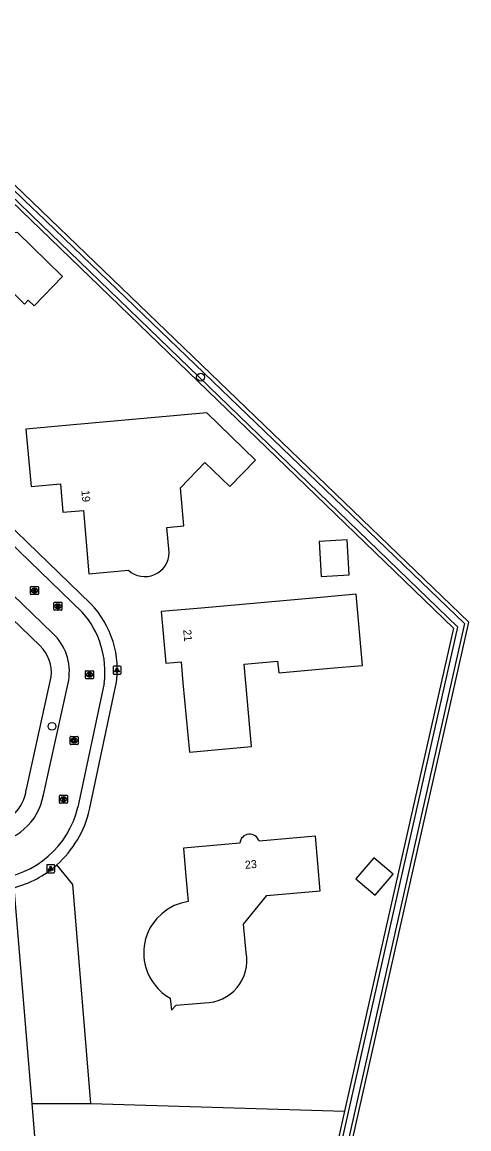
# Model space of a CAD drawing. Extents: x 163427 to 164190, y 380331 to 381641.
# Drawn here: x 164134.4 to 164190.2, y 381029.2 to 381167.4 of the extents above; entities that cross this region are included whole.
import ezdxf

# ---------------------------------------------------------------- set-up
doc = ezdxf.new("R2010")
doc.units = 0
for name, color, linetype in [('IMGEO_Boom', 7, 'Continuous'), ('IMGEO_Erf', 7, 'Continuous'), ('IMGEO_Groenvoorziening', 7, 'Continuous'), ('IMGEO_Kolk', 7, 'Continuous'), ('IMGEO_Lichtpunt', 7, 'Continuous'), ('IMGEO_Pand', 7, 'Continuous'), ('IMGEO_Pand_nummerreeks', 7, 'Continuous'), ('IMGEO_Rijbaan_lokaal_open', 7, 'Continuous'), ('IMGEO_Rioolput', 7, 'Continuous'), ('IMGEO_Voetpad_open', 7, 'Continuous'), ('IMGEO_Waterloop', 7, 'Continuous')]:
    doc.layers.add(name, color=color, linetype=linetype)

msp = doc.modelspace()

# ---------------------------------------------------------------- linework, layer by layer
at = {"layer": 'IMGEO_Boom'}
for centre in [(164156.68, 381123.09), (164138.13, 381079.48)]:
    msp.add_circle(centre, 0.489, dxfattribs=at)
at = {"layer": 'IMGEO_Erf'}
msp.add_lwpolyline([(164110.95, 381166.44), (164188.24, 381091.73), (164174.66, 381031.41)], dxfattribs=at)
at = {"layer": 'IMGEO_Groenvoorziening'}
for points in [[(164176.65, 381024.32), (164174.86, 381024.34), (164190.17, 381092.51), (164112.3, 381167.43)], [(164143, 381032.39), (164140.73, 381059.71), (164138.72, 381062.18)], [(164135.64, 381032.39), (164143, 381032.39)], [(164143, 381032.39), (164174.66, 381031.41)], [(164174.66, 381031.41), (164172.86, 381023.38), (164137.54, 381024.3)]]:
    msp.add_lwpolyline(points, dxfattribs=at)
at = {"layer": 'IMGEO_Kolk'}
for p, q in [((164135.45, 381096.02), (164135.45, 381096.87)), ((164135.52, 381096.94), (164136.37, 381096.94)), ((164135.93, 381096.72), (164135.96, 381096.72)), ((164136.45, 381096.87), (164136.45, 381096.02)), ((164136.37, 381095.94), (164135.52, 381095.94)), ((164135.96, 381096.16), (164135.93, 381096.16)), ((164140.39, 381077.29), (164140.39, 381078.14)), ((164140.47, 381078.22), (164141.32, 381078.22)), ((164140.88, 381078), (164140.91, 381078)), ((164140.9, 381077.44), (164140.88, 381077.44)), ((164141.4, 381078.14), (164141.4, 381077.29)), ((164141.32, 381077.22), (164140.47, 381077.22))]:
    msp.add_line(p, q, dxfattribs=at)
for points in [[(164135.45, 381096.02), (164135.45, 381096.87)], [(164135.52, 381096.94), (164136.37, 381096.94)], [(164136.45, 381096.87), (164136.45, 381096.02)], [(164136.37, 381095.94), (164135.52, 381095.94)], [(164135.77, 381096.64), (164135.89, 381096.64), (164135.89, 381096.49), (164136.02, 381096.64), (164136.18, 381096.64), (164136.04, 381096.49), (164136.19, 381096.24), (164136.04, 381096.24), (164135.95, 381096.41), (164135.89, 381096.34), (164135.89, 381096.24), (164135.77, 381096.24), (164135.77, 381096.64)], [(164140.39, 381077.29), (164140.39, 381078.14)], [(164140.47, 381078.22), (164141.32, 381078.22)], [(164140.71, 381077.92), (164140.84, 381077.92), (164140.84, 381077.76), (164140.97, 381077.92), (164141.13, 381077.92), (164140.99, 381077.77), (164141.14, 381077.52), (164140.99, 381077.52), (164140.9, 381077.68), (164140.84, 381077.61), (164140.84, 381077.52), (164140.71, 381077.52), (164140.71, 381077.92)], [(164141.4, 381078.14), (164141.4, 381077.29)], [(164141.32, 381077.22), (164140.47, 381077.22)]]:
    msp.add_lwpolyline(points, dxfattribs=at)
for centre, start, end in [((164135.52, 381096.87), 91.552, 178.448), ((164135.52, 381096.87), 91.552, 178.448), ((164136.37, 381096.87), 1.552, 88.448), ((164136.37, 381096.87), 1.552, 88.448), ((164135.52, 381096.02), 181.552, 268.448), ((164135.52, 381096.02), 181.552, 268.448), ((164136.37, 381096.02), 271.552, 358.448), ((164136.37, 381096.02), 271.552, 358.448), ((164140.47, 381078.14), 91.552, 178.448), ((164140.47, 381078.14), 91.552, 178.448), ((164141.32, 381078.14), 1.552, 88.448), ((164141.32, 381078.14), 1.552, 88.448), ((164140.47, 381077.29), 181.552, 268.448), ((164140.47, 381077.29), 181.552, 268.448), ((164141.32, 381077.29), 271.552, 358.448), ((164141.32, 381077.29), 271.552, 358.448)]:
    msp.add_arc(centre, 0.0765, start, end, dxfattribs=at)
for centre, major_axis, ratio, start_param, end_param in [((164135.93, 381096.44), (-0.387, 0.002), 0.722429, 4.712389, 7.853982), ((164135.96, 381096.44), (-0.39, 0.002), 0.717154, 1.570796, 4.712389), ((164140.88, 381077.72), (-0.387, 0.002), 0.722429, 4.712389, 7.853982), ((164140.91, 381077.72), (-0.39, 0.002), 0.717154, 1.570796, 4.712389)]:
    msp.add_ellipse(centre, major_axis=major_axis, ratio=ratio, start_param=start_param, end_param=end_param, dxfattribs=at)
at = {"layer": 'IMGEO_Lichtpunt'}
for p, q in [((164145.75, 381086.91), (164145.75, 381086.1)), ((164145.75, 381086.91), (164145.75, 381086.1)), ((164146.66, 381087), (164145.85, 381087)), ((164146.66, 381087), (164145.85, 381087)), ((164145.85, 381086), (164146.66, 381086)), ((164145.85, 381086), (164146.66, 381086)), ((164146.75, 381086.1), (164146.75, 381086.91)), ((164146.75, 381086.1), (164146.75, 381086.91)), ((164138.37, 381062.2), (164137.57, 381062.2)), ((164138.37, 381062.2), (164137.57, 381062.2)), ((164137.47, 381062.1), (164137.47, 381061.3)), ((164137.47, 381062.1), (164137.47, 381061.3)), ((164137.57, 381061.2), (164138.37, 381061.2)), ((164137.57, 381061.2), (164138.37, 381061.2)), ((164138.47, 381061.3), (164138.47, 381062.1)), ((164138.47, 381061.3), (164138.47, 381062.1))]:
    msp.add_line(p, q, dxfattribs=at)
for points in [[(164146.13, 381086.57), (164146.17, 381086.54), (164145.98, 381086.28), (164145.94, 381086.31), (164146.13, 381086.57)], [(164146.23, 381086.52), (164146.28, 381086.52), (164146.28, 381086.2), (164146.23, 381086.2), (164146.23, 381086.52)], [(164146.34, 381086.54), (164146.38, 381086.57), (164146.57, 381086.31), (164146.53, 381086.28), (164146.34, 381086.54)], [(164137.85, 381061.77), (164137.88, 381061.74), (164137.7, 381061.48), (164137.66, 381061.5), (164137.85, 381061.77)], [(164137.95, 381061.72), (164137.99, 381061.72), (164137.99, 381061.4), (164137.95, 381061.4), (164137.95, 381061.72)], [(164138.06, 381061.74), (164138.1, 381061.77), (164138.28, 381061.5), (164138.24, 381061.48), (164138.06, 381061.74)]]:
    msp.add_lwpolyline(points, dxfattribs=at)
for centre in [(164146.25, 381086.7), (164137.97, 381061.9)]:
    msp.add_circle(centre, 0.0994, dxfattribs=at)
for centre, start, end in [((164145.85, 381086.91), 90, 180), ((164145.85, 381086.91), 90, 180), ((164145.85, 381086.1), 180, 270), ((164145.85, 381086.1), 180, 270), ((164146.66, 381086.91), 0, 90), ((164146.66, 381086.91), 0, 90), ((164146.66, 381086.1), 270, 0), ((164146.66, 381086.1), 270, 360), ((164137.57, 381062.1), 90, 180), ((164137.57, 381062.1), 90, 180), ((164138.37, 381062.1), 0, 90), ((164138.37, 381062.1), 0, 90), ((164137.57, 381061.3), 180, 270), ((164137.57, 381061.3), 180, 270), ((164138.37, 381061.3), 270, 0), ((164138.37, 381061.3), 270, 360)]:
    msp.add_arc(centre, 0.0946, start, end, dxfattribs=at)
at = {"layer": 'IMGEO_Pand'}
for points in [[(164123.47, 381120.52), (164123.19, 381123.72), (164117.41, 381123.21), (164116.64, 381132.08), (164112.96, 381131.76), (164112.3, 381139.33), (164117.29, 381139.76), (164133.77, 381141.2), (164139.45, 381135.68), (164135.9, 381132.01), (164135.14, 381132.72), (164134.69, 381132.23), (164133.46, 381133.47)], [(164152.75, 381101.2), (164152.48, 381104.33), (164154.57, 381104.52), (164154.16, 381109.28), (164157.2, 381112.45), (164160.35, 381109.42), (164163.55, 381112.73), (164157.45, 381118.62), (164139.85, 381117.05), (164134.87, 381116.61), (164135.52, 381109.45), (164139.21, 381109.75), (164139.5, 381106.24), (164142.08, 381106.45), (164142.72, 381098.54), (164147.67, 381098.98)], [(164171.48, 381102.57), (164171.72, 381098.2), (164175.24, 381098.39), (164175, 381102.76), (164171.48, 381102.57)], [(164172.09, 381095.61), (164156.76, 381094.25), (164151.78, 381093.81), (164152.35, 381087.39), (164154.24, 381087.56), (164154.48, 381084.93), (164155.3, 381076.27), (164160.28, 381076.73), (164163.04, 381076.98), (164162.11, 381087.25), (164166.3, 381087.63), (164166.44, 381086.15), (164172.86, 381086.73), (164176.9, 381087.1), (164176.09, 381095.97), (164172.09, 381095.61)], [(164161.58, 381064.91), (164154.53, 381064.28), (164154.81, 381061.21), (164155.01, 381058.94), (164155.14, 381057.6), (164154.25, 381057.41), (164153.39, 381057.09), (164152.6, 381056.65), (164151.87, 381056.1), (164151.18, 381055.43), (164150.6, 381054.66)], [(164162.36, 381051.2), (164162.03, 381054.79), (164164.96, 381058.37), (164171.61, 381058.96), (164171.01, 381065.76), (164163.99, 381065.13)], [(164176.08, 381060.43), (164178.49, 381058.39), (164180.73, 381061.02), (164178.32, 381063.07), (164176.08, 381060.43)], [(164152.9, 381045.54), (164153.07, 381044.02), (164153.64, 381044.65), (164157.17, 381044.95)]]:
    msp.add_lwpolyline(points, dxfattribs=at)
for centre, radius, start, end in [((164149.73, 381101.2), 3.02, 227.1193, 359.9984), ((164162.8, 381064.78), 1.23, 16.4483, 173.9749), ((164155.68, 381051.31), 6.09, 146.5104, 164.5918), ((164156.04, 381051.2), 6.46, 164.4949, 196.5018), ((164157.17, 381050.23), 5.28, 269.9631, 10.6172), ((164156.01, 381051.17), 6.43, 196.3758, 241.0719)]:
    msp.add_arc(centre, radius, start, end, dxfattribs=at)
at = {"layer": 'IMGEO_Rijbaan_lokaal_open'}
for points in [[(164068.01, 381165.23), (164112.75, 381121.96), (164141.94, 381093.71)], [(164138.2, 381091.13), (164109.62, 381118.71), (164064.95, 381161.82)], [(164137.07, 381070.92), (164140.22, 381085.27)], [(164144.65, 381084.88), (164141.37, 381069.39)]]:
    msp.add_lwpolyline(points, dxfattribs=at)
for centre, radius, start, end in [((164133.4, 381086.26), 11.34, 352.9961, 41.0844), ((164133.68, 381086.29), 6.62, 351.0721, 46.9086), ((164129.86, 381072.17), 7.31, 272.1455, 350.1456), ((164129.9, 381072.15), 11.8, 275.7272, 346.4702)]:
    msp.add_arc(centre, radius, start, end, dxfattribs=at)
at = {"layer": 'IMGEO_Rioolput'}
for p, q in [((164138.37, 381094.06), (164138.37, 381094.91)), ((164138.45, 381094.98), (164139.3, 381094.98)), ((164139.3, 381093.98), (164138.45, 381093.98)), ((164138.86, 381094.76), (164138.89, 381094.76)), ((164138.88, 381094.2), (164138.86, 381094.2)), ((164139.37, 381094.91), (164139.37, 381094.06)), ((164142.31, 381085.51), (164142.31, 381086.36)), ((164142.38, 381086.43), (164143.24, 381086.43)), ((164142.82, 381085.65), (164142.79, 381085.65)), ((164142.8, 381086.21), (164142.82, 381086.21)), ((164143.31, 381086.36), (164143.31, 381085.51)), ((164143.24, 381085.43), (164142.38, 381085.43)), ((164139.07, 381069.96), (164139.07, 381070.81)), ((164139.14, 381070.88), (164139.99, 381070.88)), ((164139.55, 381070.66), (164139.58, 381070.66)), ((164140.07, 381070.81), (164140.07, 381069.96)), ((164139.99, 381069.88), (164139.14, 381069.88)), ((164139.58, 381070.1), (164139.55, 381070.1))]:
    msp.add_line(p, q, dxfattribs=at)
for points in [[(164138.37, 381094.06), (164138.37, 381094.91)], [(164138.45, 381094.98), (164139.3, 381094.98)], [(164139.3, 381093.98), (164138.45, 381093.98)], [(164138.96, 381094.68), (164138.71, 381094.68), (164138.71, 381094.28)], [(164138.71, 381094.28), (164138.83, 381094.28), (164138.83, 381094.45), (164138.85, 381094.45)], [(164138.89, 381094.6), (164138.83, 381094.6), (164138.83, 381094.52)], [(164138.83, 381094.52), (164138.89, 381094.52)], [(164138.89, 381094.42), (164138.96, 381094.28), (164139.1, 381094.28), (164139.04, 381094.41)], [(164139.37, 381094.91), (164139.37, 381094.06)], [(164142.31, 381085.51), (164142.31, 381086.36)], [(164142.38, 381086.43), (164143.24, 381086.43)], [(164142.9, 381086.13), (164142.65, 381086.13), (164142.65, 381085.73)], [(164142.65, 381085.73), (164142.77, 381085.73), (164142.77, 381085.89), (164142.78, 381085.89)], [(164142.82, 381086.05), (164142.77, 381086.05), (164142.77, 381085.97)], [(164142.77, 381085.97), (164142.82, 381085.97)], [(164142.83, 381085.86), (164142.9, 381085.73), (164143.04, 381085.73), (164142.97, 381085.86)], [(164143.31, 381086.36), (164143.31, 381085.51)], [(164143.24, 381085.43), (164142.38, 381085.43)], [(164139.07, 381069.96), (164139.07, 381070.81)], [(164139.14, 381070.88), (164139.99, 381070.88)], [(164139.65, 381070.58), (164139.4, 381070.58), (164139.4, 381070.18)], [(164139.58, 381070.5), (164139.53, 381070.5), (164139.53, 381070.42)], [(164139.53, 381070.42), (164139.58, 381070.42)], [(164140.07, 381070.81), (164140.07, 381069.96)], [(164139.99, 381069.88), (164139.14, 381069.88)], [(164139.4, 381070.18), (164139.53, 381070.18), (164139.53, 381070.34), (164139.54, 381070.34)], [(164139.58, 381070.31), (164139.66, 381070.18), (164139.79, 381070.18), (164139.73, 381070.31)]]:
    msp.add_lwpolyline(points, dxfattribs=at)
for centre, radius, start, end in [((164138.45, 381094.91), 0.0765, 91.552, 178.448), ((164138.45, 381094.91), 0.0765, 91.552, 178.448), ((164138.45, 381094.06), 0.0765, 181.552, 268.448), ((164138.45, 381094.06), 0.0765, 181.552, 268.448), ((164138.84, 381094.39), 0.0533, 26.0293, 88.6989), ((164138.89, 381094.51), 0.0964, 77.0061, 93.1865), ((164138.87, 381094.71), 0.19, 274.7715, 282.9687), ((164138.91, 381094.56), 0.0378, 276.6634, 79.6772), ((164138.96, 381094.57), 0.109, 350.3612, 89.416), ((164138.96, 381094.57), 0.112, 277.5842, 350.9817), ((164138.94, 381094.36), 0.108, 29.5134, 73.7905), ((164139.3, 381094.91), 0.0765, 1.552, 88.448), ((164139.3, 381094.91), 0.0765, 1.552, 88.448), ((164139.3, 381094.06), 0.0765, 271.552, 358.448), ((164139.3, 381094.06), 0.0765, 271.552, 358.448), ((164142.39, 381086.36), 0.0765, 91.552, 178.448), ((164142.39, 381086.36), 0.0765, 91.552, 178.448), ((164142.78, 381085.84), 0.0533, 26.0293, 88.6989), ((164142.83, 381085.95), 0.0964, 77.0061, 93.1865), ((164142.81, 381086.16), 0.19, 274.7715, 282.9687), ((164142.84, 381086.01), 0.0378, 276.6634, 79.6772), ((164142.9, 381086.02), 0.109, 350.3612, 89.416), ((164142.9, 381086.02), 0.112, 277.5842, 350.9817), ((164142.88, 381085.8), 0.108, 29.5134, 73.7905), ((164143.23, 381086.36), 0.0765, 1.552, 88.448), ((164143.23, 381086.36), 0.0765, 1.552, 88.448), ((164142.39, 381085.51), 0.0765, 181.552, 268.448), ((164142.39, 381085.51), 0.0765, 181.552, 268.448), ((164143.23, 381085.51), 0.0765, 271.552, 358.448), ((164143.23, 381085.51), 0.0765, 271.552, 358.448), ((164139.14, 381070.81), 0.0765, 91.552, 178.448), ((164139.14, 381070.81), 0.0765, 91.552, 178.448), ((164139.59, 381070.4), 0.0964, 77.0061, 93.1865), ((164139.56, 381070.61), 0.19, 274.7715, 282.9687), ((164139.6, 381070.46), 0.0378, 276.6634, 79.6772), ((164139.65, 381070.47), 0.109, 350.3612, 89.416), ((164139.65, 381070.47), 0.112, 277.5842, 350.9817), ((164139.99, 381070.81), 0.0765, 1.552, 88.448), ((164139.99, 381070.81), 0.0765, 1.552, 88.448), ((164139.14, 381069.96), 0.0765, 181.552, 268.448), ((164139.14, 381069.96), 0.0765, 181.552, 268.448), ((164139.54, 381070.29), 0.0533, 26.0293, 88.6989), ((164139.64, 381070.25), 0.108, 29.5134, 73.7905), ((164139.99, 381069.96), 0.0765, 271.552, 358.448), ((164139.99, 381069.96), 0.0765, 271.552, 358.448)]:
    msp.add_arc(centre, radius, start, end, dxfattribs=at)
for centre, major_axis, ratio, start_param, end_param in [((164138.86, 381094.48), (-0.387, 0.002), 0.722429, 4.712389, 7.853982), ((164138.88, 381094.48), (-0.39, 0.002), 0.717154, 1.570796, 4.712389), ((164142.8, 381085.93), (-0.387, 0.002), 0.722429, 4.712389, 7.853982), ((164142.82, 381085.93), (-0.39, 0.002), 0.717154, 1.570796, 4.712389), ((164139.55, 381070.38), (-0.387, 0.002), 0.722429, 4.712389, 7.853982), ((164139.58, 381070.38), (-0.39, 0.002), 0.717154, 1.570796, 4.712389)]:
    msp.add_ellipse(centre, major_axis=major_axis, ratio=ratio, start_param=start_param, end_param=end_param, dxfattribs=at)
at = {"layer": 'IMGEO_Voetpad_open'}
for points in [[(164142.97, 381094.79), (164113.78, 381123.03), (164072.03, 381163.44)], [(164136.64, 381089.54), (164108.05, 381117.08)], [(164134.93, 381071.64), (164138.02, 381085.66)], [(164142.83, 381069.11), (164146.11, 381084.61)], [(164135.64, 381032.39), (164133.39, 381059.33)], [(164136.32, 381024.21), (164135.64, 381032.39)]]:
    msp.add_lwpolyline(points, dxfattribs=at)
for centre, radius, start, end in [((164134.43, 381086.58), 11.85, 350.4014, 43.8349), ((164133.52, 381086.24), 4.54, 352.724, 46.5011), ((164129.85, 381072.21), 5.11, 271.0013, 353.5552), ((164130.01, 381072.03), 13.14, 311.4962, 347.1766), ((164130.06, 381071.96), 13.06, 284.7814, 311.5453)]:
    msp.add_arc(centre, radius, start, end, dxfattribs=at)
at = {"layer": 'IMGEO_Waterloop'}
msp.add_lwpolyline([(164138.39, 381023.16), (164138.45, 381023.25), (164138.52, 381023.3), (164138.63, 381023.34), (164138.75, 381023.37), (164139.02, 381023.4), (164172.64, 381022.5), (164173.27, 381022.93), (164175.15, 381031.3), (164188.8, 381091.89), (164140.31, 381138.75), (164135.67, 381143.24), (164135.34, 381143.56), (164111.66, 381166.39), (164112.26, 381166.83), (164135.84, 381144.08), (164136.18, 381143.76), (164140.83, 381139.29), (164189.62, 381092.34), (164174.27, 381024.01)], dxfattribs=at)

# ---------------------------------------------------------------- texts
at = {"layer": 'IMGEO_Pand_nummerreeks'}
for s, rotation, p in [('19', 274.7636, (164141.8, 381108.94)), ('21', 275.0418, (164154.51, 381091.53)), ('23', 5.2116, (164162.26, 381061.68))]:
    msp.add_text(s, height=1, rotation=rotation, dxfattribs=at).set_placement(p)

doc.saveas('drawing.dxf')
